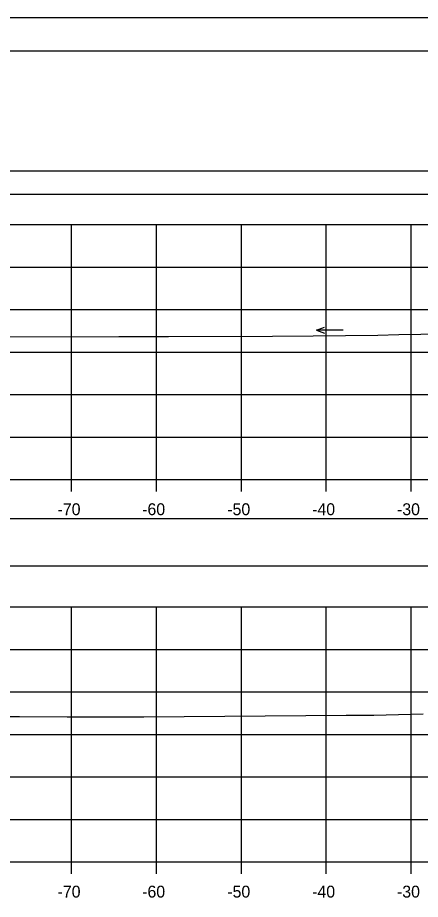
# Model space of a CAD drawing. Extents: x 1369627 to 1374022, y 380035 to 398173.
# Drawn here: x 1372022.2 to 1372069.6, y 388895.2 to 388999 of the extents above; entities that cross this region are included whole.
import ezdxf

# ---------------------------------------------------------------- set-up
doc = ezdxf.new("R2010")
doc.units = 0
for name, color, linetype in [('Default', 7, 'Continuous'), ('R_Axis', 7, 'Continuous'), ('R_Axis Annot', 7, 'Continuous'), ('R_Border', 7, 'Continuous'), ('R_Exist Surface', 7, 'Continuous'), ('R_Grid', 7, 'Continuous'), ('R_No Plot', 7, 'Continuous'), ('R_Water Annot', 7, 'Continuous')]:
    doc.layers.add(name, color=color, linetype=linetype)

msp = doc.modelspace()

# ---------------------------------------------------------------- linework, layer by layer
at = {"layer": 'Default'}
for points in [[(1371948.53, 388978.18), (1372248.53, 388978.18), (1372248.53, 388980.89), (1371948.53, 388980.89)], [(1371948.53, 388934.47), (1372248.53, 388934.47), (1372248.53, 388939.99), (1371948.53, 388939.99)]]:
    msp.add_lwpolyline(points, close=True, dxfattribs=at)
at = {"layer": 'R_Axis'}
for p, q in [((1371948.53, 388944.62), (1372248.53, 388944.62)), ((1372028.53, 388943.22), (1372028.53, 388944.62)), ((1372038.53, 388943.22), (1372038.53, 388944.62)), ((1372048.53, 388943.22), (1372048.53, 388944.62)), ((1372058.53, 388943.22), (1372058.53, 388944.62)), ((1372068.53, 388943.22), (1372068.53, 388944.62)), ((1371948.53, 388899.62), (1372248.53, 388899.62)), ((1372028.53, 388898.22), (1372028.53, 388899.62)), ((1372038.53, 388898.22), (1372038.53, 388899.62)), ((1372048.53, 388898.22), (1372048.53, 388899.62)), ((1372058.53, 388898.22), (1372058.53, 388899.62)), ((1372068.53, 388898.22), (1372068.53, 388899.62))]:
    msp.add_line(p, q, dxfattribs=at)
at = {"layer": 'R_Border'}
msp.add_line((1371940.53, 388995.08), (1372256.71, 388995.08), dxfattribs=at)
at = {"layer": 'R_Exist Surface'}
for points in [[(1372020.82, 388961.42), (1372034.07, 388961.44), (1372035.4, 388961.44), (1372039.96, 388961.46), (1372052.18, 388961.48), (1372057, 388961.53), (1372064.61, 388961.6), (1372067.07, 388961.68), (1372074.88, 388961.82)], [(1372013.38, 388916.72), (1372022.37, 388916.72), (1372028.01, 388916.7), (1372037.05, 388916.7), (1372060.89, 388916.88), (1372064.13, 388916.89), (1372069.96, 388917.04)]]:
    msp.add_lwpolyline(points, dxfattribs=at)
at = {"layer": 'R_Grid'}
for p, q in [((1371948.53, 388974.62), (1372248.53, 388974.62)), ((1372028.53, 388944.62), (1372028.53, 388974.62)), ((1372038.53, 388944.62), (1372038.53, 388974.62)), ((1372048.53, 388944.62), (1372048.53, 388974.62)), ((1372058.53, 388944.62), (1372058.53, 388974.62)), ((1372068.53, 388944.62), (1372068.53, 388974.62)), ((1371948.53, 388969.62), (1372248.53, 388969.62)), ((1371948.53, 388964.62), (1372248.53, 388964.62)), ((1371948.53, 388959.62), (1372248.53, 388959.62)), ((1371948.53, 388954.62), (1372248.53, 388954.62)), ((1371948.53, 388949.62), (1372248.53, 388949.62)), ((1371948.53, 388944.62), (1372248.53, 388944.62)), ((1371948.53, 388929.62), (1372248.53, 388929.62)), ((1372028.53, 388899.62), (1372028.53, 388929.62)), ((1372038.53, 388899.62), (1372038.53, 388929.62)), ((1372048.53, 388899.62), (1372048.53, 388929.62)), ((1372058.53, 388899.62), (1372058.53, 388929.62)), ((1372068.53, 388899.62), (1372068.53, 388929.62)), ((1371948.53, 388924.62), (1372248.53, 388924.62)), ((1371948.53, 388919.62), (1372248.53, 388919.62)), ((1371948.53, 388914.62), (1372248.53, 388914.62)), ((1371948.53, 388909.62), (1372248.53, 388909.62)), ((1371948.53, 388904.62), (1372248.53, 388904.62)), ((1371948.53, 388899.62), (1372248.53, 388899.62))]:
    msp.add_line(p, q, dxfattribs=at)
at = {"layer": 'R_No Plot'}
msp.add_line((1371928.13, 388998.97), (1372261.46, 388998.97), dxfattribs=at)
for points in [[(1371928.12, 388998.97), (1372261.46, 388998.97), (1372261.46, 388785.63), (1371928.12, 388785.63)], [(1372174.45, 388995.08), (1372194.07, 388995.08), (1372194.07, 388985.2), (1372210.18, 388985.2), (1372233.38, 388985.2), (1372233.38, 388952.53), (1372256.59, 388952.53), (1372256.71, 388789.62), (1371940.53, 388789.62), (1371940.53, 388995.08)]]:
    msp.add_lwpolyline(points, close=True, dxfattribs=at)
at = {"layer": 'R_Water Annot'}
for p, q in [((1372057.38, 388962.2), (1372058.34, 388962.55)), ((1372060.52, 388962.2), (1372057.38, 388962.2)), ((1372057.38, 388962.2), (1372058.34, 388961.85))]:
    msp.add_line(p, q, dxfattribs=at)

# ---------------------------------------------------------------- texts
at = {"layer": 'R_Axis Annot'}
for s, p in [('-70', (1372026.87, 388940.42)), ('-60', (1372036.84, 388940.42)), ('-50', (1372046.87, 388940.42)), ('-40', (1372056.87, 388940.42)), ('-30', (1372066.87, 388940.42)), ('-70', (1372026.87, 388895.42)), ('-60', (1372036.84, 388895.42)), ('-50', (1372046.87, 388895.42)), ('-40', (1372056.87, 388895.42)), ('-30', (1372066.87, 388895.42))]:
    msp.add_text(s, height=1.4, dxfattribs=at).set_placement(p)

doc.saveas('drawing.dxf')
